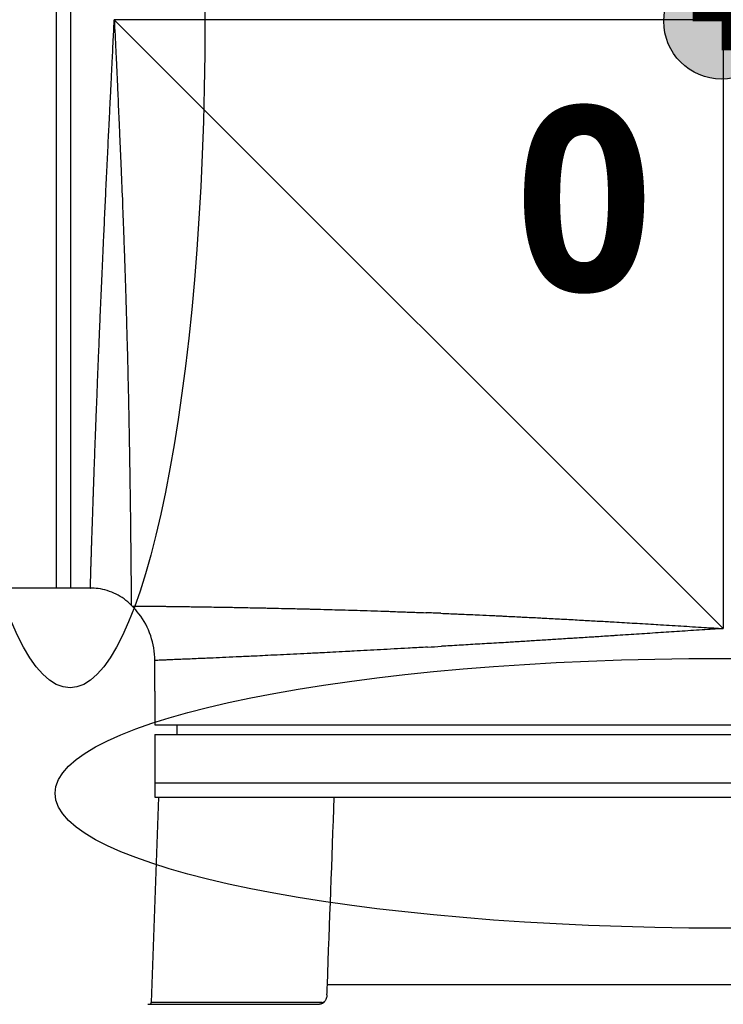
# Model space of a CAD drawing. Header units: millimetres. Extents: x 0 to 4378, y 0 to 2397.
# Tile 419 of 656: x 1539 to 1612, y 567 to 669. Entities that reach past the tile are written whole.
import ezdxf

# ---------------------------------------------------------------- set-up
doc = ezdxf.new("R2010")
doc.units = ezdxf.units.MM
doc.header["$LTSCALE"] = 0.2
for name, color, linetype in [('07_Special Line2', 76, 'Continuous'), ('12_Before Rev.Num.', 5, 'Continuous'), ('13_After Rev.Num.', 6, 'Continuous')]:
    doc.layers.add(name, color=color, linetype=linetype)
doc.layers.add('14_Mark', color=7, linetype='Continuous', true_color=0xe03c31)
doc.styles.add('Rainbow-4.0 Style', font='malgunsl.ttf')
doc.styles.add('Rainbow-5.0 Style', font='malgunsl.ttf')
doc.dimstyles.new('Rainbow-4.0 Style', dxfattribs={"dimtxt": 3.5, "dimasz": 2.5, "dimexe": 1, "dimexo": 1, "dimgap": 1, "dimtad": 1, "dimdsep": 46, "dimtxsty": 'Rainbow-4.0 Style', "dimcen": 0, "dimclrd": 251, "dimclre": 251, "dimclrt": 7, "dimazin": 3, "dimtp": 0.1, "dimtm": 0.1, "dimtfac": 0.61, "dimtmove": 0, "dimatfit": 3, "dimfxl": 1, "dimlwd": -1, "dimlwe": -1, "dimarcsym": 1})

# ---------------------------------------------------------------- blocks, each defined once
blk = doc.blocks.new('*D146')
at = {"color": 251, "linetype": 'ByBlock', "transparency": 16777216}
for p, q in [((1483.19, 1869.11), (1834.85, 1869.11)), ((1829.85, 681.61), (1829.85, 1856.61)), ((1617.14, 669.11), (1834.85, 669.11))]:
    blk.add_line(p, q, dxfattribs=at)
at = {"color": 251, "transparency": 16777216}
for points in [[(1827.77, 1856.61), (1831.94, 1856.61), (1829.85, 1869.11)], [(1827.77, 681.61), (1831.94, 681.61), (1829.85, 669.11)]]:
    blk.add_solid(points, dxfattribs=at)
at = {"layer": 'Defpoints', "color": 0, "transparency": 16777216}
for p in [(1478.19, 1869.11), (1829.85, 1869.11), (1612.14, 669.11)]:
    blk.add_point(p, dxfattribs=at)
at = {"color": 7, "transparency": 16777216, "insert": (1815.75, 1269.11), "char_height": 17.5, "attachment_point": 5, "rotation": 90, "style": 'Rainbow-4.0 Style'}
blk.add_mtext('1200', dxfattribs=at)
blk = doc.blocks.new('Blk$A17R2-5W24F')
for p, q in [((-69.2, 110.2), (-69.2, 228.2)), ((-67.7, 110.2), (-67.7, 228.2)), ((0, 169.2), (-63.2, 169.2)), ((0, 106), (-63.2, 169.2)), ((0, 169.2), (0, 106)), ((-65.69, 110.2), (-74.2, 110.2)), ((-61.44, 108.44), (-61.34, 108.34)), ((-59, 99.5), (-59, 102.69)), ((-59, 99), (-59, 96)), ((-59, 96), (59, 96)), ((-56.7, 96), (-56.71, 95)), ((-59, 95), (-59, 88.5)), ((-59, 95), (59, 95)), ((-59, 90), (59, 90)), ((-58.62, 88.5), (-59.37, 67.19)), ((-59, 88.5), (59.09, 88.5)), ((59.6, 69.01), (-41.09, 69.01)), ((-59.71, 67), (-41.9, 67)), ((-41.66, 67.19), (-59.37, 67.19))]:
    blk.add_line(p, q)
blk.add_arc((-59.57, 67.2), 0.2, 270, 358)
for centre, major_axis, ratio, start_param, end_param in [((-1.99, 103.13), (60.42, -3.97), 0.049183, 2.043484, 2.072103), ((-0.13, 107.06), (-58.93, -4), 0.017963, 1.024583, 1.052762), ((-68.37, 70.05), (1.43, 40.02), 0.681765, 4.684882, 4.710886), ((-41.8, 67.2), (0, -0.2), 0.701742, 0.521744, 1.53589)]:
    blk.add_ellipse(centre, major_axis=major_axis, ratio=ratio, start_param=start_param, end_param=end_param)
for points, knots in [([(-45.74, 229.51), (-45.74, 229.51), (-45.72, 229.49), (-45.68, 229.44), (-45.66, 229.43), (-45.61, 229.38), (-45.57, 229.33), (-45.47, 229.24), (-45.43, 229.2), (-45.33, 229.09), (-45.26, 229.02), (-45.11, 228.88), (-45.03, 228.8), (-44.82, 228.59), (-44.68, 228.45), (-44.47, 228.24), (-44.41, 228.18), (-44.21, 227.97), (-44.06, 227.82), (-43.8, 227.56), (-43.7, 227.46), (-43.46, 227.23), (-43.33, 227.09), (-43.05, 226.81), (-42.9, 226.67), (-42.73, 226.49), (-42.7, 226.47), (-42.51, 226.27), (-42.33, 226.09), (-41.98, 225.74), (-41.81, 225.57), (-41.4, 225.17), (-41.16, 224.93), (-40.76, 224.53), (-40.61, 224.38), (-40.12, 223.88), (-39.77, 223.53), (-39.03, 222.8), (-38.65, 222.42), (-38.09, 221.85), (-37.92, 221.69), (-37.16, 220.92), (-36.54, 220.3), (-35.49, 219.25), (-35.07, 218.84), (-34.16, 217.92), (-33.65, 217.42), (-32.61, 216.38), (-32.08, 215.84), (-31.43, 215.2), (-31.33, 215.09), (-30.53, 214.3), (-29.83, 213.59), (-28.59, 212.36), (-28.06, 211.83), (-26.84, 210.61), (-26.14, 209.91), (-24.83, 208.6), (-24.23, 208), (-23.22, 206.99), (-22.82, 206.58), (-22.14, 205.91), (-21.87, 205.64), (-21.26, 205.02), (-20.91, 204.68), (-20.23, 203.99), (-19.88, 203.65), (-19.22, 202.99), (-18.92, 202.68), (-18.57, 202.33), (-18.53, 202.29), (-18.14, 201.9), (-17.79, 201.55), (-16.9, 200.66), (-16.36, 200.12), (-15.64, 199.41), (-15.47, 199.24), (-14.59, 198.35), (-13.87, 197.63), (-12.42, 196.19), (-11.69, 195.46), (-10.23, 193.99), (-9.49, 193.26), (-8.01, 191.78), (-7.27, 191.04), (-5.78, 189.54), (-5.03, 188.79), (-3.52, 187.29), (-2.78, 186.54), (-1.71, 185.48), (-1.39, 185.16), (-0.76, 184.53), (-0.44, 184.21), (0, 183.77), (0.12, 183.64), (0.44, 183.33), (0.63, 183.14), (1.01, 182.76), (1.2, 182.57), (1.58, 182.19), (1.77, 182), (2.13, 181.64), (2.29, 181.47), (2.49, 181.28), (2.51, 181.26), (2.77, 181), (3.01, 180.76), (3.48, 180.28), (3.72, 180.04), (4.2, 179.56), (4.44, 179.32), (4.73, 179.03), (4.78, 178.99), (5.07, 178.69), (5.32, 178.44), (5.83, 177.94), (6.08, 177.68), (6.6, 177.16), (6.87, 176.9), (7.34, 176.43), (7.53, 176.23), (7.92, 175.85), (8.1, 175.66), (8.49, 175.28), (8.68, 175.08), (9.07, 174.7), (9.26, 174.51), (9.63, 174.14), (9.81, 173.96), (10.17, 173.59), (10.36, 173.41), (10.56, 173.21), (10.57, 173.19), (10.79, 172.98), (10.98, 172.79), (11.36, 172.4), (11.55, 172.22), (11.89, 171.87), (12.05, 171.72), (12.24, 171.53), (12.28, 171.49), (12.43, 171.34), (12.55, 171.22), (12.74, 171.03), (12.81, 170.96), (12.99, 170.77), (13.1, 170.67), (13.29, 170.48), (13.37, 170.39), (13.59, 170.18), (13.73, 170.04), (13.92, 169.85), (13.97, 169.8), (14.22, 169.54), (14.43, 169.34), (14.84, 168.93), (15.05, 168.72), (15.46, 168.31), (15.67, 168.1), (16.01, 167.75), (16.15, 167.61), (17.11, 166.66), (17.93, 165.84), (19.43, 164.34), (20.11, 163.65), (21.38, 162.39), (21.96, 161.8), (22.7, 161.06), (22.86, 160.9), (23.68, 160.09), (24.33, 159.43), (25.07, 158.7), (25.15, 158.62), (25.75, 158.01), (26.27, 157.49), (27, 156.76), (27.21, 156.56), (27.9, 155.87), (28.39, 155.38), (29.1, 154.66), (29.34, 154.43), (30.37, 153.4), (31.16, 152.6), (32.57, 151.2), (33.19, 150.58), (34.41, 149.35), (35.02, 148.75), (36.2, 147.56), (36.79, 146.98), (37.54, 146.23), (37.72, 146.05), (38.83, 144.93), (39.76, 144.01), (41.05, 142.72), (41.43, 142.34), (42.64, 141.13), (43.46, 140.3), (44.68, 139.08), (45.09, 138.67), (46.04, 137.73), (46.58, 137.19), (47.61, 136.15), (48.11, 135.65), (48.71, 135.05), (48.82, 134.95), (49.66, 134.1), (50.38, 133.39), (51.39, 132.38), (51.71, 132.06), (52.41, 131.36), (52.78, 130.99), (53.49, 130.27), (53.83, 129.93), (54.36, 129.41), (54.55, 129.22), (54.95, 128.82), (55.16, 128.61), (55.55, 128.22), (55.73, 128.03), (56.13, 127.64), (56.35, 127.42), (56.69, 127.08), (56.83, 126.94), (57.14, 126.63), (57.31, 126.45), (57.61, 126.15), (57.74, 126.02), (58.03, 125.74), (58.18, 125.59), (58.43, 125.34), (58.53, 125.24), (58.77, 124.99), (58.9, 124.86), (59.1, 124.67), (59.17, 124.6), (59.33, 124.44), (59.41, 124.36), (59.55, 124.21), (59.61, 124.15), (59.76, 124), (59.84, 123.92), (59.91, 123.86), (59.92, 123.84), (59.98, 123.78), (60.01, 123.75), (60.02, 123.75), (60.02, 123.75), (60.02, 123.75)], [0, 0, 0, 0, 0.257354, 0.257354, 0.326237, 0.326237, 0.532709, 0.532709, 0.653072, 0.653072, 0.826383, 0.826383, 0.980612, 0.980612, 1.221018, 1.221018, 1.308472, 1.308472, 1.512953, 1.512953, 1.636992, 1.636992, 1.789146, 1.789146, 1.943102, 1.943102, 1.965845, 1.965845, 2.139379, 2.139379, 2.294197, 2.294197, 2.497442, 2.497442, 2.621999, 2.621999, 2.888446, 2.888446, 3.162424, 3.162424, 3.276803, 3.276803, 3.678252, 3.678252, 3.9315, 3.9315, 4.226971, 4.226971, 4.529662, 4.529662, 4.586048, 4.586048, 4.965901, 4.965901, 5.240486, 5.240486, 5.596576, 5.596576, 5.895461, 5.895461, 6.09193, 6.09193, 6.223224, 6.223224, 6.387068, 6.387068, 6.550917, 6.550917, 6.696146, 6.696146, 6.714688, 6.714688, 6.878445, 6.878445, 7.127882, 7.127882, 7.205393, 7.205393, 7.531923, 7.531923, 7.858453, 7.858453, 8.185149, 8.185149, 8.511845, 8.511845, 8.840084, 8.840084, 9.164788, 9.164788, 9.300716, 9.300716, 9.43764, 9.43764, 9.491568, 9.491568, 9.573784, 9.573784, 9.656087, 9.656087, 9.738273, 9.738273, 9.810512, 9.810512, 9.820176, 9.820176, 9.921487, 9.921487, 10.022047, 10.022047, 10.121234, 10.121234, 10.140813, 10.140813, 10.240775, 10.240775, 10.34206, 10.34206, 10.443345, 10.443345, 10.519125, 10.519125, 10.593519, 10.593519, 10.673571, 10.673571, 10.751664, 10.751664, 10.828971, 10.828971, 10.907781, 10.907781, 10.915165, 10.915165, 10.998748, 10.998748, 11.080195, 11.080195, 11.146615, 11.146615, 11.161943, 11.161943, 11.21211, 11.21211, 11.242651, 11.242651, 11.288319, 11.288319, 11.321832, 11.321832, 11.377745, 11.377745, 11.399138, 11.399138, 11.480179, 11.480179, 11.560404, 11.560404, 11.640086, 11.640086, 11.694297, 11.694297, 12.011124, 12.011124, 12.279997, 12.279997, 12.509628, 12.509628, 12.572827, 12.572827, 12.833111, 12.833111, 12.865725, 12.865725, 13.07529, 13.07529, 13.158686, 13.158686, 13.355513, 13.355513, 13.451637, 13.451637, 13.778619, 13.778619, 14.038498, 14.038498, 14.296261, 14.296261, 14.549067, 14.549067, 14.626299, 14.626299, 15.04137, 15.04137, 15.215105, 15.215105, 15.604069, 15.604069, 15.80398, 15.80398, 16.073193, 16.073193, 16.335419, 16.335419, 16.392609, 16.392609, 16.791079, 16.791079, 16.982171, 16.982171, 17.214497, 17.214497, 17.441103, 17.441103, 17.573214, 17.573214, 17.727887, 17.727887, 17.868871, 17.868871, 18.045189, 18.045189, 18.163993, 18.163993, 18.326743, 18.326743, 18.458589, 18.458589, 18.625722, 18.625722, 18.752843, 18.752843, 18.936687, 18.936687, 19.046733, 19.046733, 19.205689, 19.205689, 19.340689, 19.340689, 19.583635, 19.583635, 19.634122, 19.634122, 19.890387, 19.890387, 19.927065, 19.927065, 19.927065, 19.927065]), ([(-25.42, 211.17), (-25.4, 211.15), (-25.2, 210.95), (-25.1, 210.85), (-25.02, 210.77), (-24.79, 210.54), (-24.63, 210.38), (-24.15, 209.9), (-23.83, 209.58), (-22.87, 208.62), (-22.22, 207.97), (-21.13, 206.87), (-20.69, 206.43), (-20.08, 205.82), (-19.9, 205.65), (-19.58, 205.32), (-19.42, 205.16), (-19.11, 204.85), (-18.96, 204.7), (-18.48, 204.22), (-18.15, 203.9), (-17.46, 203.2), (-17.08, 202.83), (-16.49, 202.24), (-16.28, 202.02), (-15.89, 201.64), (-15.71, 201.46), (-15.43, 201.18), (-15.32, 201.07), (-14.02, 199.77), (-12.83, 198.58), (-10.93, 196.69), (-10.24, 196), (-8.74, 194.51), (-7.94, 193.71), (-4.99, 190.77), (-2.81, 188.6), (-0.04, 185.85), (0.55, 185.27), (1.25, 184.57), (1.36, 184.46), (1.54, 184.28), (1.61, 184.21), (1.75, 184.07), (1.84, 183.99), (2, 183.83), (2.09, 183.74), (2.23, 183.6), (2.29, 183.54), (2.46, 183.37), (2.59, 183.25), (2.79, 183.05), (2.87, 182.97), (3.27, 182.57), (3.6, 182.24), (4.23, 181.62), (4.53, 181.33), (6.16, 179.72), (7.49, 178.4), (9.51, 176.41), (10.2, 175.73), (11.01, 174.93), (11.13, 174.81), (11.38, 174.56), (11.51, 174.44), (11.82, 174.13), (12, 173.95), (12.32, 173.63), (12.45, 173.5), (12.69, 173.27), (12.8, 173.17), (13.13, 172.83), (13.37, 172.6), (13.69, 172.29), (13.77, 172.2), (13.9, 172.07), (13.95, 172.03), (14.1, 171.88), (14.2, 171.77), (14.51, 171.47), (14.72, 171.26), (15.18, 170.81), (15.43, 170.56), (15.88, 170.12), (16.07, 169.92), (16.45, 169.55), (16.63, 169.37), (16.92, 169.08), (17.04, 168.97), (17.32, 168.69), (17.49, 168.52), (17.81, 168.2), (17.98, 168.04), (18.39, 167.63), (18.63, 167.39), (19.12, 166.91), (19.35, 166.68), (19.67, 166.36), (19.76, 166.28), (20.65, 165.38), (21.47, 164.58), (23.4, 162.66), (24.52, 161.55), (26.06, 160.02), (26.5, 159.59), (27.18, 158.91), (27.43, 158.66), (27.92, 158.18), (28.16, 157.94), (28.7, 157.4), (29, 157.1), (29.74, 156.36), (30.18, 155.92), (31.08, 155.03), (31.54, 154.58), (32.99, 153.13), (33.97, 152.16), (35.86, 150.27), (36.77, 149.37), (39.3, 146.84), (40.91, 145.24), (43.2, 142.96), (43.92, 142.23), (45.94, 140.22), (47.2, 138.96), (48.9, 137.25), (49.39, 136.76), (50.81, 135.35), (51.7, 134.45), (53.36, 132.79), (54.13, 132.02), (56.23, 129.92), (57.44, 128.71), (58.91, 127.23), (59.34, 126.81), (60.08, 126.06), (60.4, 125.74), (60.8, 125.34), (60.93, 125.21), (61.26, 124.88), (61.43, 124.71), (61.69, 124.45), (61.76, 124.37), (61.76, 124.37)], [-6.4275, -6.4275, -6.4275, -6.4275, -6.424579, -6.424579, -6.412986, -6.412986, -6.389799, -6.389799, -6.343423, -6.343423, -6.250719, -6.250719, -6.188925, -6.188925, -6.164944, -6.164944, -6.143206, -6.143206, -6.121775, -6.121775, -6.07704, -6.07704, -6.024753, -6.024753, -5.995309, -5.995309, -5.971269, -5.971269, -5.956122, -5.956122, -5.793762, -5.793762, -5.701231, -5.701231, -5.595248, -5.595248, -5.312861, -5.312861, -5.238, -5.238, -5.223233, -5.223233, -5.214163, -5.214163, -5.203983, -5.203983, -5.193148, -5.193148, -5.185837, -5.185837, -5.170025, -5.170025, -5.159458, -5.159458, -5.116192, -5.116192, -5.076828, -5.076828, -4.902395, -4.902395, -4.811092, -4.811092, -4.79475, -4.79475, -4.778204, -4.778204, -4.753484, -4.753484, -4.73568, -4.73568, -4.721937, -4.721937, -4.690616, -4.690616, -4.678702, -4.678702, -4.672826, -4.672826, -4.658232, -4.658232, -4.631069, -4.631069, -4.599206, -4.599206, -4.573269, -4.573269, -4.55068, -4.55068, -4.53588, -4.53588, -4.51433, -4.51433, -4.493222, -4.493222, -4.461613, -4.461613, -4.430745, -4.430745, -4.419812, -4.419812, -4.31126, -4.31126, -4.161308, -4.161308, -4.101635, -4.101635, -4.067542, -4.067542, -4.034221, -4.034221, -3.992837, -3.992837, -3.931624, -3.931624, -3.867648, -3.867648, -3.727894, -3.727894, -3.595814, -3.595814, -3.354286, -3.354286, -3.239165, -3.239165, -3.029822, -3.029822, -2.943183, -2.943183, -2.775567, -2.775567, -2.617669, -2.617669, -2.317664, -2.317664, -2.179435, -2.179435, -2.044748, -2.044748, -1.978451, -1.978451, -1.845335, -1.845335, -1.687717, -1.687717, -1.687717, -1.687717]), ([(-26.12, 210.46), (-26.09, 210.43), (-25.81, 210.15), (-25.2, 209.53), (-24.96, 209.29), (-24.26, 208.59), (-23.78, 208.11), (-22.35, 206.68), (-21.38, 205.71), (-19.74, 204.07), (-19.08, 203.41), (-17.53, 201.86), (-16.64, 200.97), (-14.52, 198.86), (-13.3, 197.64), (-10.43, 194.77), (-8.76, 193.12), (-4.85, 189.22), (-2.58, 186.96), (2.1, 182.32), (4.6, 179.84), (8.34, 176.16), (9, 175.51), (10.08, 174.44), (10.51, 174.02), (11.17, 173.37), (11.4, 173.14), (12.05, 172.5), (12.45, 172.1), (12.97, 171.59), (13.08, 171.48), (13.31, 171.25), (13.44, 171.12), (13.96, 170.61), (14.38, 170.2), (16.47, 168.12), (18.12, 166.49), (21.54, 163.1), (23.3, 161.35), (25.92, 158.75), (26.79, 157.89), (28.1, 156.58), (28.55, 156.14), (29.44, 155.26), (29.87, 154.82), (31.16, 153.54), (32, 152.7), (33.66, 151.06), (34.47, 150.25), (36.04, 148.68), (36.81, 147.91), (39.03, 145.7), (40.46, 144.27), (44.43, 140.31), (46.88, 137.86), (49.99, 134.75), (50.84, 133.9), (52.35, 132.38), (53.03, 131.7), (54.81, 129.93), (55.84, 128.89), (57.43, 127.3), (58.04, 126.69), (58.98, 125.75), (59.33, 125.39), (59.88, 124.85), (60.08, 124.65), (60.39, 124.34), (60.5, 124.22), (60.9, 123.82), (61.06, 123.67), (61.06, 123.67)], [0.000001, 0.000001, 0.000001, 0.000001, 0.016161, 0.016161, 0.025935, 0.025935, 0.045474, 0.045474, 0.084641, 0.084641, 0.110953, 0.110953, 0.146045, 0.146045, 0.192679, 0.192679, 0.254839, 0.254839, 0.337626, 0.337626, 0.424315, 0.424315, 0.443067, 0.443067, 0.454956, 0.454956, 0.461567, 0.461567, 0.473178, 0.473178, 0.476413, 0.476413, 0.479832, 0.479832, 0.490831, 0.490831, 0.532768, 0.532768, 0.578366, 0.578366, 0.601468, 0.601468, 0.613392, 0.613392, 0.625, 0.625, 0.647755, 0.647755, 0.670025, 0.670025, 0.691454, 0.691454, 0.732695, 0.732695, 0.809399, 0.809399, 0.839411, 0.839411, 0.865695, 0.865695, 0.911709, 0.911709, 0.946235, 0.946235, 0.972144, 0.972144, 0.991595, 0.991595, 1.006186, 1.006186, 1.050051, 1.050051, 1.050051, 1.050051]), ([(-65.69, 110.2), (-65.69, 110.2), (-65.68, 110.21), (-65.68, 110.26), (-65.68, 110.3), (-65.68, 110.4), (-65.68, 110.47), (-65.67, 110.62), (-65.67, 110.71), (-65.66, 110.91), (-65.66, 111.03), (-65.65, 111.21), (-65.65, 111.27), (-65.65, 111.47), (-65.64, 111.62), (-65.63, 111.95), (-65.63, 112.12), (-65.62, 112.44), (-65.61, 112.59), (-65.6, 112.87), (-65.6, 113.02), (-65.59, 113.32), (-65.58, 113.47), (-65.57, 113.78), (-65.57, 113.94), (-65.56, 114.27), (-65.55, 114.44), (-65.55, 114.64), (-65.54, 114.67), (-65.54, 114.69), (-65.54, 114.69), (-65.54, 114.69), (-65.53, 114.97), (-65.53, 115.25), (-65.51, 115.85), (-65.5, 116.16), (-65.47, 116.8), (-65.46, 117.13), (-65.44, 117.82), (-65.43, 118.18), (-65.4, 118.91), (-65.39, 119.28), (-65.37, 119.82), (-65.37, 119.97), (-65.36, 120.13), (-65.36, 120.13), (-65.35, 120.45), (-65.34, 120.77), (-65.32, 121.44), (-65.3, 121.78), (-65.28, 122.48), (-65.27, 122.84), (-65.24, 123.56), (-65.23, 123.93), (-65.2, 124.68), (-65.18, 125.06), (-65.16, 125.84), (-65.14, 126.23), (-65.12, 126.72), (-65.12, 126.81), (-65.11, 127.09), (-65.1, 127.28), (-65.09, 127.48), (-65.09, 127.48), (-65.07, 127.98), (-65.06, 128.5), (-65.01, 129.54), (-64.99, 130.07), (-64.95, 131.15), (-64.93, 131.7), (-64.89, 132.81), (-64.86, 133.37), (-64.82, 134.51), (-64.79, 135.09), (-64.76, 135.91), (-64.75, 136.15), (-64.74, 136.39), (-64.74, 136.39), (-64.71, 137.02), (-64.69, 137.66), (-64.63, 138.97), (-64.6, 139.64), (-64.54, 140.98), (-64.51, 141.65), (-64.45, 143.02), (-64.42, 143.73), (-64.36, 145.15), (-64.33, 145.86), (-64.29, 146.59), (-64.29, 146.59), (-64.29, 146.59), (-64.25, 147.47), (-64.21, 148.37), (-64.13, 150.15), (-64.09, 151.03), (-64, 152.81), (-63.96, 153.7), (-63.87, 155.5), (-63.83, 156.41), (-63.78, 157.43), (-63.77, 157.54), (-63.74, 158.24), (-63.71, 158.84), (-63.67, 159.5), (-63.67, 159.56), (-63.64, 160.22), (-63.61, 160.82), (-63.58, 161.48), (-63.57, 161.54), (-63.54, 162.21), (-63.51, 162.81), (-63.48, 163.47), (-63.48, 163.52), (-63.44, 164.19), (-63.41, 164.8), (-63.38, 165.45), (-63.38, 165.5), (-63.35, 166.16), (-63.32, 166.77), (-63.29, 167.42), (-63.28, 167.46), (-63.25, 168.07), (-63.23, 168.63), (-63.2, 169.2)], [0.5000035, 0.5000035, 0.5000035, 0.5000035, 0.5113799, 0.5113799, 0.5228206, 0.5228206, 0.5343311, 0.5343311, 0.5458651, 0.5458651, 0.5574117, 0.5574117, 0.5625, 0.5625, 0.5740343, 0.5740343, 0.5855172, 0.5855172, 0.5937419, 0.5937419, 0.6015538, 0.6015538, 0.6090049, 0.6090049, 0.6164573, 0.6164573, 0.6239204, 0.6239204, 0.6249896, 0.6249896, 0.625, 0.625, 0.625, 0.6365646, 0.6365646, 0.6481685, 0.6481685, 0.6598005, 0.6598005, 0.6714306, 0.6714306, 0.6830353, 0.6830353, 0.6874857, 0.6874857, 0.6875, 0.6875, 0.6968291, 0.6968291, 0.7061495, 0.7061495, 0.7154652, 0.7154652, 0.7247816, 0.7247816, 0.7341014, 0.7341014, 0.7434318, 0.7434318, 0.7455918, 0.7455918, 0.7499833, 0.7499833, 0.75, 0.75, 0.7616004, 0.7616004, 0.7732108, 0.7732108, 0.7848046, 0.7848046, 0.796371, 0.796371, 0.8078764, 0.8078764, 0.8124833, 0.8124833, 0.8125, 0.8125, 0.8247534, 0.8247534, 0.8373116, 0.8373116, 0.8495747, 0.8495747, 0.8622804, 0.8622804, 0.8749861, 0.8749861, 0.875, 0.875, 0.875, 0.890625, 0.890625, 0.9056831, 0.9056831, 0.9207258, 0.9207258, 0.9356741, 0.9356741, 0.9375, 0.9375, 0.9472495, 0.9472495, 0.948246, 0.948246, 0.9580095, 0.9580095, 0.9589703, 0.9589703, 0.9687681, 0.9687681, 0.9696347, 0.9696347, 0.979486, 0.979486, 0.9802538, 0.9802538, 0.9901768, 0.9901768, 0.9907884, 0.9907884, 1, 1, 1, 1]), ([(-63.2, 169.2), (-63.15, 168.14), (-63.1, 167.08), (-63.04, 165.82), (-63.03, 165.63), (-62.97, 164.44), (-62.92, 163.43), (-62.87, 162.18), (-62.86, 161.92), (-62.8, 160.7), (-62.76, 159.74), (-62.7, 158.43), (-62.68, 158.09), (-62.66, 157.54), (-62.65, 157.34), (-62.6, 156.11), (-62.55, 155.1), (-62.46, 152.9), (-62.41, 151.72), (-62.32, 149.4), (-62.28, 148.26), (-62.23, 146.88), (-62.22, 146.62), (-62.21, 146.29), (-62.2, 146.22), (-62.2, 145.96), (-62.19, 145.78), (-62.16, 144.9), (-62.13, 144.21), (-62.1, 143.18), (-62.09, 142.85), (-62.05, 141.81), (-62.03, 141.1), (-62, 139.96), (-61.98, 139.54), (-61.95, 138.38), (-61.93, 137.64), (-61.9, 136.57), (-61.89, 136.24), (-61.88, 135.82), (-61.88, 135.73), (-61.87, 135.46), (-61.86, 135.27), (-61.84, 134.54), (-61.83, 134.01), (-61.8, 132.95), (-61.79, 132.43), (-61.78, 131.81), (-61.78, 131.7), (-61.76, 131.13), (-61.75, 130.66), (-61.73, 129.73), (-61.72, 129.26), (-61.7, 128.45), (-61.7, 128.1), (-61.68, 127.38), (-61.68, 127.02), (-61.67, 126.58), (-61.67, 126.5), (-61.66, 126.26), (-61.66, 126.1), (-61.65, 125.52), (-61.64, 125.11), (-61.63, 124.49), (-61.63, 124.27), (-61.62, 123.65), (-61.61, 123.25), (-61.6, 122.53), (-61.59, 122.2), (-61.58, 121.51), (-61.58, 121.14), (-61.57, 120.5), (-61.56, 120.21), (-61.56, 119.6), (-61.55, 119.27), (-61.55, 118.9), (-61.55, 118.84), (-61.54, 118.69), (-61.54, 118.59), (-61.54, 118.13), (-61.53, 117.78), (-61.52, 117.23), (-61.52, 117.02), (-61.52, 116.47), (-61.51, 116.14), (-61.51, 115.55), (-61.5, 115.29), (-61.5, 114.7), (-61.49, 114.37), (-61.49, 113.85), (-61.49, 113.65), (-61.48, 113.38), (-61.48, 113.29), (-61.48, 113.19), (-61.48, 113.16), (-61.48, 113.08), (-61.48, 113.03), (-61.48, 112.82), (-61.48, 112.67), (-61.47, 112.37), (-61.47, 112.23), (-61.47, 111.97), (-61.47, 111.86), (-61.47, 111.63), (-61.47, 111.51), (-61.46, 111.3), (-61.46, 111.22), (-61.46, 111.01), (-61.46, 110.89), (-61.46, 110.66), (-61.46, 110.55), (-61.46, 110.32), (-61.46, 110.21), (-61.45, 110.03), (-61.45, 109.95), (-61.45, 109.8), (-61.45, 109.72), (-61.45, 109.64), (-61.45, 109.64), (-61.45, 109.62), (-61.45, 109.6), (-61.45, 109.5), (-61.45, 109.42), (-61.45, 109.26), (-61.45, 109.19), (-61.45, 109.1), (-61.45, 109.09), (-61.45, 108.99), (-61.45, 108.9), (-61.44, 108.78), (-61.44, 108.74), (-61.44, 108.66), (-61.44, 108.63), (-61.44, 108.57), (-61.44, 108.54), (-61.44, 108.51), (-61.44, 108.5), (-61.44, 108.48), (-61.44, 108.46), (-61.44, 108.45), (-61.44, 108.44), (-61.44, 108.44), (-61.44, 108.44), (-61.44, 108.44), (-61.44, 108.44), (-61.44, 108.44)], [0, 0, 0, 0, 0.0168711, 0.0168711, 0.0199064, 0.0199064, 0.0358741, 0.0358741, 0.0399243, 0.0399243, 0.0553785, 0.0553785, 0.0608736, 0.0608736, 0.0642082, 0.0642082, 0.0806442, 0.0806442, 0.1001795, 0.1001795, 0.1193101, 0.1193101, 0.1237216, 0.1237216, 0.125, 0.125, 0.1280941, 0.1280941, 0.1401608, 0.1401608, 0.1459378, 0.1459378, 0.1585461, 0.1585461, 0.1661572, 0.1661572, 0.1796246, 0.1796246, 0.1858558, 0.1858558, 0.1875, 0.1875, 0.191055, 0.191055, 0.2012926, 0.2012926, 0.2116266, 0.2116266, 0.2136665, 0.2136665, 0.2231835, 0.2231835, 0.2328546, 0.2328546, 0.2403487, 0.2403487, 0.2483067, 0.2483067, 0.25, 0.25, 0.2536375, 0.2536375, 0.2629571, 0.2629571, 0.2679133, 0.2679133, 0.2774413, 0.2774413, 0.285379, 0.285379, 0.2946448, 0.2946448, 0.3020569, 0.3020569, 0.3110307, 0.3110307, 0.3125, 0.3125, 0.3154072, 0.3154072, 0.3255616, 0.3255616, 0.3319879, 0.3319879, 0.342536, 0.342536, 0.3514111, 0.3514111, 0.3631619, 0.3631619, 0.3707391, 0.3707391, 0.3740244, 0.3740244, 0.375, 0.375, 0.3773145, 0.3773145, 0.3836748, 0.3836748, 0.3900838, 0.3900838, 0.3952506, 0.3952506, 0.4011716, 0.4011716, 0.4055785, 0.4055785, 0.4121284, 0.4121284, 0.4188534, 0.4188534, 0.4259238, 0.4259238, 0.431292, 0.431292, 0.4371666, 0.4371666, 0.4375, 0.4375, 0.438797, 0.438797, 0.4455695, 0.4455695, 0.4532467, 0.4532467, 0.4543919, 0.4543919, 0.4647517, 0.4647517, 0.4711997, 0.4711997, 0.4779739, 0.4779739, 0.4841818, 0.4841818, 0.4878723, 0.4878723, 0.4936106, 0.4936106, 0.4992364, 0.4992364, 0.5, 0.5, 0.5004051, 0.5004051, 0.5004051, 0.5004051]), ([(-61.44, 108.44), (-61.9, 108.9), (-62.44, 109.29), (-63.6, 109.87), (-64.24, 110.06), (-65.15, 110.18), (-65.42, 110.2), (-65.69, 110.2)], [0, 0, 0, 0, 0.1944378, 0.1944378, 0.3894915, 0.3894915, 0.4694478, 0.4694478, 0.4694478, 0.4694478]), ([(-61.34, 108.34), (-61.34, 108.34), (-61.34, 108.34), (-61.34, 108.34), (-61.34, 108.34), (-61.33, 108.34), (-61.32, 108.34), (-61.3, 108.34), (-61.28, 108.34), (-61.25, 108.34), (-61.23, 108.34), (-61.17, 108.34), (-61.14, 108.34), (-61.08, 108.34), (-61.06, 108.34), (-60.98, 108.34), (-60.9, 108.34), (-60.77, 108.34), (-60.72, 108.34), (-60.6, 108.34), (-60.53, 108.34), (-60.38, 108.33), (-60.31, 108.33), (-60.22, 108.33), (-60.21, 108.33), (-60.18, 108.33), (-60.17, 108.33), (-60.13, 108.33), (-60.12, 108.33), (-60.02, 108.33), (-59.93, 108.33), (-59.76, 108.33), (-59.67, 108.33), (-59.48, 108.32), (-59.39, 108.32), (-59.2, 108.32), (-59.11, 108.32), (-58.94, 108.32), (-58.87, 108.32), (-58.67, 108.31), (-58.54, 108.31), (-58.27, 108.31), (-58.13, 108.31), (-57.85, 108.31), (-57.7, 108.3), (-57.41, 108.3), (-57.26, 108.3), (-57.07, 108.3), (-57.04, 108.3), (-56.94, 108.29), (-56.87, 108.29), (-56.74, 108.29), (-56.67, 108.29), (-56.56, 108.29), (-56.5, 108.29), (-56.23, 108.29), (-56.01, 108.28), (-55.53, 108.28), (-55.27, 108.27), (-54.87, 108.27), (-54.72, 108.26), (-54.17, 108.26), (-53.76, 108.25), (-53.02, 108.24), (-52.71, 108.23), (-52.02, 108.22), (-51.65, 108.22), (-51.04, 108.21), (-50.81, 108.2), (-50.26, 108.19), (-49.93, 108.19), (-49.27, 108.17), (-48.94, 108.17), (-48.29, 108.15), (-47.96, 108.15), (-47.43, 108.14), (-47.23, 108.13), (-46.64, 108.12), (-46.25, 108.11), (-45.46, 108.09), (-45.07, 108.08), (-44.37, 108.07), (-44.07, 108.06), (-43.58, 108.05), (-43.38, 108.04), (-43.05, 108.04), (-42.92, 108.03), (-42.35, 108.02), (-41.9, 108.01), (-41.08, 107.98), (-40.7, 107.97), (-39.85, 107.95), (-39.38, 107.94), (-38.49, 107.91), (-38.09, 107.9), (-37.2, 107.87), (-36.71, 107.85), (-35.77, 107.82), (-35.31, 107.81), (-34.75, 107.79), (-34.66, 107.79), (-34.31, 107.77), (-34.07, 107.76), (-33.67, 107.75), (-33.53, 107.75), (-32.87, 107.72), (-32.35, 107.7), (-31.51, 107.67), (-31.18, 107.66), (-30.85, 107.65)], [0.5002568, 0.5002568, 0.5002568, 0.5002568, 0.5003876, 0.5003876, 0.505614, 0.505614, 0.5109657, 0.5109657, 0.5159157, 0.5159157, 0.5218046, 0.5218046, 0.5282643, 0.5282643, 0.5314191, 0.5314191, 0.541786, 0.541786, 0.5469596, 0.5469596, 0.55408, 0.55408, 0.5603558, 0.5603558, 0.5612004, 0.5612004, 0.5625, 0.5625, 0.5637682, 0.5637682, 0.5700935, 0.5700935, 0.5760487, 0.5760487, 0.5818443, 0.5818443, 0.5874405, 0.5874405, 0.5911611, 0.5911611, 0.5982452, 0.5982452, 0.6049205, 0.6049205, 0.6115549, 0.6115549, 0.6181384, 0.6181384, 0.6194974, 0.6194974, 0.622357, 0.622357, 0.625, 0.625, 0.6270506, 0.6270506, 0.6357771, 0.6357771, 0.6449367, 0.6449367, 0.6500388, 0.6500388, 0.6634534, 0.6634534, 0.6731077, 0.6731077, 0.6838293, 0.6838293, 0.6901228, 0.6901228, 0.6988953, 0.6988953, 0.7074051, 0.7074051, 0.7156068, 0.7156068, 0.7204553, 0.7204553, 0.7298402, 0.7298402, 0.738926, 0.738926, 0.7456432, 0.7456432, 0.75, 0.75, 0.7528673, 0.7528673, 0.7624117, 0.7624117, 0.7702153, 0.7702153, 0.7799043, 0.7799043, 0.7878707, 0.7878707, 0.7973388, 0.7973388, 0.8060712, 0.8060712, 0.8078651, 0.8078651, 0.8125, 0.8125, 0.8152429, 0.8152429, 0.8247341, 0.8247341, 0.8307182, 0.8307182, 0.8307182, 0.8307182]), ([(-59, 102.69), (-59, 103.55), (-59.14, 104.43), (-59.7, 106.07), (-60.12, 106.85), (-60.86, 107.82), (-61.09, 108.09), (-61.34, 108.34)], [0, 0, 0, 0, 0.2592614, 0.2592614, 0.5193326, 0.5193326, 0.6259312, 0.6259312, 0.6259312, 0.6259312]), ([(-29.32, 107.59), (-28.76, 107.56), (-28.19, 107.54), (-27.45, 107.51), (-27.28, 107.5), (-26.51, 107.47), (-25.91, 107.44), (-24.85, 107.39), (-24.39, 107.37), (-23.9, 107.35), (-23.87, 107.35), (-23.66, 107.34), (-23.47, 107.33), (-23.14, 107.31), (-23.01, 107.31), (-22.33, 107.27), (-21.77, 107.25), (-21.07, 107.21), (-20.92, 107.2), (-20.21, 107.17), (-19.65, 107.14), (-18.89, 107.1), (-18.7, 107.09), (-17.94, 107.05), (-17.37, 107.02), (-16.61, 106.98), (-16.42, 106.97), (-15.66, 106.93), (-15.08, 106.9), (-14.3, 106.85), (-14.1, 106.84), (-13.35, 106.8), (-12.8, 106.77), (-12.03, 106.73), (-11.81, 106.71), (-10.88, 106.66), (-10.17, 106.62), (-9.37, 106.57), (-9.29, 106.57), (-8.46, 106.52), (-7.72, 106.47), (-6.92, 106.43), (-6.87, 106.42), (-6.01, 106.37), (-5.2, 106.32), (-3.6, 106.22), (-2.79, 106.17), (-1.33, 106.08), (-0.66, 106.04), (0, 106)], [0.8399089, 0.8399089, 0.8399089, 0.8399089, 0.84997, 0.84997, 0.8529241, 0.8529241, 0.8634556, 0.8634556, 0.8713034, 0.8713034, 0.871785, 0.871785, 0.875, 0.875, 0.877259, 0.877259, 0.8865817, 0.8865817, 0.8889916, 0.8889916, 0.8983475, 0.8983475, 0.901406, 0.901406, 0.9107518, 0.9107518, 0.9137576, 0.9137576, 0.9230883, 0.9230883, 0.9263339, 0.9263339, 0.9351413, 0.9351413, 0.9386494, 0.9386494, 0.9500228, 0.9500228, 0.9513863, 0.9513863, 0.9631672, 0.9631672, 0.9641071, 0.9641071, 0.9768236, 0.9768236, 0.9895425, 0.9895425, 1, 1, 1, 1]), ([(0, 106), (-0.74, 105.95), (-1.47, 105.9), (-2.99, 105.81), (-3.77, 105.76), (-5.29, 105.66), (-6.03, 105.61), (-7.52, 105.51), (-8.27, 105.46), (-9.76, 105.36), (-10.51, 105.32), (-11.33, 105.26), (-11.41, 105.26), (-12.04, 105.22), (-12.59, 105.18), (-13.33, 105.13), (-13.52, 105.12), (-14.26, 105.07), (-14.81, 105.04), (-15.56, 104.99), (-15.76, 104.98), (-16.51, 104.93), (-17.05, 104.9), (-17.79, 104.85), (-18, 104.84), (-18.74, 104.79), (-19.27, 104.76), (-20, 104.71), (-20.2, 104.7), (-20.93, 104.65), (-21.46, 104.62), (-22.18, 104.58), (-22.37, 104.56), (-22.56, 104.55), (-22.56, 104.55), (-23.23, 104.51), (-23.88, 104.47), (-25.18, 104.4), (-25.83, 104.36), (-27.11, 104.28), (-27.74, 104.24), (-28.66, 104.19), (-28.96, 104.17), (-29.25, 104.16)], [0, 0, 0, 0, 0.0120089, 0.0120089, 0.0246859, 0.0246859, 0.0368723, 0.0368723, 0.0491074, 0.0491074, 0.0614151, 0.0614151, 0.0627169, 0.0627169, 0.0718114, 0.0718114, 0.075039, 0.075039, 0.0840672, 0.0840672, 0.087536, 0.087536, 0.0965486, 0.0965486, 0.1000411, 0.1000411, 0.1090893, 0.1090893, 0.1125205, 0.1125205, 0.1216547, 0.1216547, 0.125, 0.125, 0.12503, 0.12503, 0.1366459, 0.1366459, 0.148287, 0.148287, 0.1599429, 0.1599429, 0.1654051, 0.1654051, 0.1654051, 0.1654051]), ([(-30.68, 104.08), (-31.29, 104.04), (-31.89, 104.01), (-32.57, 103.97), (-32.64, 103.96), (-33.21, 103.93), (-33.69, 103.91), (-34.64, 103.85), (-35.11, 103.83), (-36.05, 103.78), (-36.51, 103.75), (-37.42, 103.7), (-37.87, 103.68), (-38.62, 103.64), (-38.92, 103.62), (-39.66, 103.59), (-40.09, 103.56), (-40.91, 103.52), (-41.3, 103.5), (-41.68, 103.48), (-42.19, 103.46), (-42.68, 103.43), (-43.66, 103.38), (-44.13, 103.36), (-45.07, 103.31), (-45.52, 103.29), (-46.41, 103.25), (-46.85, 103.23), (-47.65, 103.19), (-48.01, 103.17), (-48.58, 103.14), (-48.8, 103.13), (-49.54, 103.1), (-50.05, 103.08), (-51.04, 103.03), (-51.51, 103.01), (-52.41, 102.97), (-52.84, 102.95), (-53.48, 102.92), (-53.7, 102.91), (-54.11, 102.89), (-54.3, 102.89), (-54.78, 102.86), (-55.07, 102.85), (-55.61, 102.83), (-55.87, 102.82), (-56.36, 102.8), (-56.59, 102.79), (-57.02, 102.77), (-57.22, 102.76), (-57.56, 102.75), (-57.71, 102.74), (-57.99, 102.73), (-58.12, 102.72), (-58.35, 102.71), (-58.45, 102.71), (-58.63, 102.7), (-58.71, 102.7), (-58.83, 102.69), (-58.88, 102.69), (-58.96, 102.69), (-58.98, 102.69), (-59, 102.69), (-59, 102.69), (-59, 102.69), (-59, 102.69), (-59, 102.69)], [0.174424, 0.174424, 0.174424, 0.174424, 0.1860309, 0.1860309, 0.1875366, 0.1875366, 0.1969881, 0.1969881, 0.2064292, 0.2064292, 0.2158672, 0.2158672, 0.2253071, 0.2253071, 0.2317619, 0.2317619, 0.2412468, 0.2412468, 0.25, 0.2500365, 0.2500365, 0.2616441, 0.2616441, 0.2732519, 0.2732519, 0.2848411, 0.2848411, 0.2963752, 0.2963752, 0.3063931, 0.3063931, 0.3125314, 0.3125314, 0.3278904, 0.3278904, 0.3432855, 0.3432855, 0.3587358, 0.3587358, 0.3673766, 0.3673766, 0.3750224, 0.3750224, 0.3878226, 0.3878226, 0.4006117, 0.4006117, 0.4133944, 0.4133944, 0.4261703, 0.4261703, 0.4375116, 0.4375116, 0.4490246, 0.4490246, 0.4605597, 0.4605597, 0.4720961, 0.4720961, 0.4836152, 0.4836152, 0.495087, 0.495087, 0.5, 0.5, 0.5001285, 0.5001285, 0.5001285, 0.5001285]), ([(-59, 99.5), (-59, 99.5), (-59, 99.5), (-59, 99.5), (-59, 99.49), (-59, 99.49), (-59, 99.49), (-59, 99.48), (-59, 99.48), (-59, 99.47), (-59, 99.47), (-59, 99.46), (-59, 99.45), (-59, 99.44), (-59, 99.43), (-59, 99.42), (-59, 99.41), (-59, 99.4), (-59, 99.39), (-59, 99.38), (-59, 99.36), (-59, 99.35), (-59, 99.34), (-59, 99.32), (-59, 99.3), (-59, 99.29), (-59, 99.28), (-59, 99.27), (-59, 99.25), (-59, 99.23), (-59, 99.21), (-59, 99.19), (-59, 99.17), (-59, 99.15), (-59, 99.14), (-59, 99.12), (-59, 99.11), (-59, 99.09), (-59, 99.07), (-59, 99.05), (-59, 99.04), (-59, 99.02), (-59, 99)], [0.5001155, 0.5001155, 0.5001155, 0.5001155, 0.5390175, 0.5390175, 0.5390175, 0.5780596, 0.5780596, 0.5780596, 0.6074676, 0.6074676, 0.6074676, 0.6457588, 0.6457588, 0.6457588, 0.6840617, 0.6840617, 0.6840617, 0.7149351, 0.7149351, 0.7149351, 0.7532271, 0.7532271, 0.7532271, 0.7915308, 0.7915308, 0.7915308, 0.8224051, 0.8224051, 0.8224051, 0.861439, 0.861439, 0.861439, 0.9004712, 0.9004712, 0.9004712, 0.9298767, 0.9298767, 0.9298767, 0.9658206, 0.9658206, 0.9658206, 1, 1, 1, 1]), ([(-41.13, 67.97), (-41.14, 67.85), (-41.17, 67.72), (-41.21, 67.6), (-41.25, 67.48), (-41.31, 67.37), (-41.38, 67.28), (-41.45, 67.2), (-41.53, 67.13), (-41.61, 67.08), (-41.67, 67.04), (-41.74, 67.02), (-41.81, 67.01), (-41.84, 67), (-41.87, 67), (-41.9, 67)], [0.0396474, 0.0396474, 0.0396474, 0.0396474, 0.078173, 0.078173, 0.078173, 0.1178623, 0.1178623, 0.1178623, 0.153719, 0.153719, 0.153719, 0.1825702, 0.1825702, 0.1825702, 0.1946469, 0.1946469, 0.1946469, 0.1946469]), ([(-41.66, 67.19), (-41.63, 67.19), (-41.6, 67.2), (-41.58, 67.2), (-41.55, 67.21), (-41.52, 67.22), (-41.49, 67.23), (-41.46, 67.24), (-41.43, 67.26), (-41.4, 67.28), (-41.39, 67.29), (-41.37, 67.3), (-41.36, 67.32)], [0, 0, 0, 0, 0.0958849, 0.0958849, 0.0958849, 0.1945916, 0.1945916, 0.1945916, 0.2985029, 0.2985029, 0.2985029, 0.3595016, 0.3595016, 0.3595016, 0.3595016])]:
    blk.add_open_spline(points, degree=3, knots=knots)
for points in [[(-61.34, 108.34), (-61.34, 108.34), (-61.34, 108.34), (-61.34, 108.34)], [(-41.09, 69.01), (-40.85, 75.51), (-40.61, 82), (-40.37, 88.5)]]:
    blk.add_open_spline(points, degree=3)
blk = doc.blocks.new('Blk$L1P0-3O23B')
for q in [(63.35, -1.67), (70.72, 5.7)]:
    blk.add_line((63.35, 5.7), q)
blk.add_ellipse((0, 0), major_axis=(69.35, 0), ratio=0.201954)
blk = doc.blocks.new('A$Ceda57245')
at = {"layer": '07_Special Line2'}
blk.add_hatch(color=256, dxfattribs=at).paths.add_polyline_path([(49.156, 0), (34.9, 4.752), (34.9, -4.752)])
at = {"layer": '12_Before Rev.Num.'}
blk.add_hatch(color=256, dxfattribs=at).paths.add_polyline_path([(0, 49.156), (-4.752, 34.9), (4.752, 34.9)])
at = {"layer": '14_Mark'}
h = blk.add_hatch(color=256, dxfattribs=at)
h.dxf.hatch_style = 1
h.paths.add_polyline_path([(5, 0, 1), (-5, 0, 1)])
at = {"layer": '07_Special Line2'}
for p, q in [((34.9, -3.96), (34.9, 3.96)), ((46.78, 0), (34.9, 3.96)), ((34.9, -3.96), (46.78, 0))]:
    blk.add_line(p, q, dxfattribs=at)
at = {"layer": '07_Special Line2', "const_width": 5}
blk.add_lwpolyline([(34.9, 0), (0, 0)], dxfattribs=at)
at = {"layer": '12_Before Rev.Num.'}
for p, q in [((0, 46.78), (-3.96, 34.9)), ((3.96, 34.9), (0, 46.78)), ((3.96, 34.9), (-3.96, 34.9))]:
    blk.add_line(p, q, dxfattribs=at)
at = {"layer": '12_Before Rev.Num.', "const_width": 5}
blk.add_lwpolyline([(0, 34.9), (0, 0)], dxfattribs=at)
at = {"layer": '14_Mark'}
blk.add_circle((0, 0), 5, dxfattribs=at)
at = {"layer": '07_Special Line2', "insert": (34.529, -17.308), "char_height": 16, "attachment_point": 4, "style": 'Rainbow-5.0 Style'}
blk.add_mtext('{\\fMalgun Gothic Semilight|b1|i0|c129|p50;Y}', dxfattribs=at)
at = {"layer": '12_Before Rev.Num.', "insert": (-20.587, 35.725), "char_height": 16, "attachment_point": 4, "style": 'Rainbow-5.0 Style'}
blk.add_mtext('{\\fMalgun Gothic Semilight|b1|i0|c129|p50;Z}', dxfattribs=at)
at = {"layer": '14_Mark', "insert": (-17.839, -15.459), "char_height": 16, "attachment_point": 4, "style": 'Rainbow-5.0 Style'}
blk.add_mtext('{\\fMalgun Gothic Semilight|b1|i0|c129|p50;0}', dxfattribs=at)

msp = doc.modelspace()

# ---------------------------------------------------------------- block references
msp.add_blockref('Blk$A17R2-5W24F', (1612.144, 499.915))
at = {"xscale": 1.2, "yscale": 1.2, "zscale": 1.2}
msp.add_blockref('A$Ceda57245', (1611.964, 668.951), dxfattribs=at)
at = {"layer": '13_After Rev.Num.', "rotation": 90}
msp.add_blockref('Blk$L1P0-3O23B', (1544.352, 669.112), dxfattribs=at)
at = {"layer": '13_After Rev.Num.'}
msp.add_blockref('Blk$L1P0-3O23B', (1612.144, 588.819), dxfattribs=at)

# ---------------------------------------------------------------- dimensions: what is measured, and where the dimension line sits
dim = msp.add_linear_dim(base=(1829.854, 1869.115), p1=(1612.144, 669.115), p2=(1478.192, 1869.115), angle=90, dimstyle='Rainbow-4.0 Style', override={"dimscale": 5})
dim.commit()
dim.dimension.update_dxf_attribs({"geometry": '*D146', "text_midpoint": (1815.753, 1269.115)})

doc.saveas('drawing.dxf')
